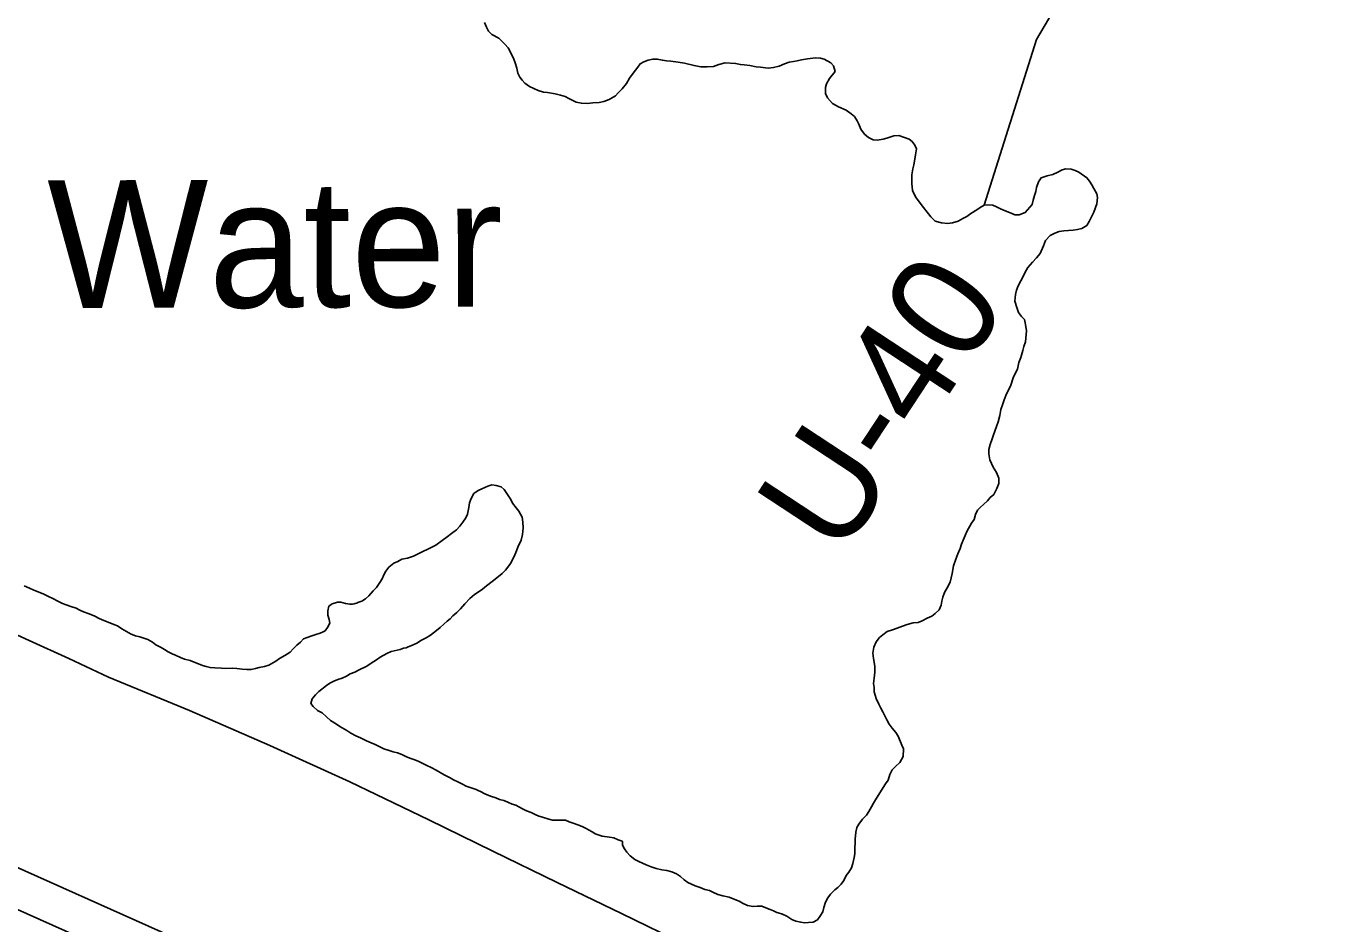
# Model space of a CAD drawing. Extents: x 3180038 to 3217926, y 922069 to 947485.
# Drawn here: x 3202737 to 3203764, y 929731 to 930434 of the extents above; entities that cross this region are included whole.
import ezdxf

# ---------------------------------------------------------------- set-up
doc = ezdxf.new("R2010")
doc.units = 0
for name, color, linetype in [('V-LEVE-TOET', 7, 'Continuous'), ('V-RIVR-IDEN', 7, 'Continuous'), ('V-RIVR-RANG-IDEN', 7, 'Continuous'), ('V-SURV-LINE', 7, 'Continuous'), ('V-TOPO-SHOR', 7, 'Continuous')]:
    doc.layers.add(name, color=color, linetype=linetype)

msp = doc.modelspace()

# ---------------------------------------------------------------- linework, layer by layer
at = {"layer": 'V-LEVE-TOET'}
msp.add_lwpolyline([(3203253, 929715), (3203202.7, 929739.4), (3203152.3, 929763.8), (3203102, 929788.3), (3203051.7, 929812.7), (3202989.8, 929842.5), (3202927.4, 929871.1), (3202864.5, 929898.5), (3202801, 929924.6), (3202770, 929939), (3202738.9, 929953.2), (3202707.7, 929967.2)], dxfattribs=at)
at = {"layer": 'V-SURV-LINE'}
for points in [[(3202254, 929988.1), (3203980.7, 929215.6)], [(3203968.4, 929188.3), (3202241.8, 929960.7)]]:
    msp.add_lwpolyline(points, dxfattribs=at)
at = {"layer": 'V-TOPO-SHOR'}
for points in [[(3203486.5, 930294.1), (3203527.4, 930424), (3203581.4, 930515.2), (3203591.6, 930552.4), (3203584.8, 930576), (3203595, 930606.4), (3203601.7, 930636.8), (3203608.5, 930677.3), (3203632.1, 930741.5), (3203659.1, 930795.6), (3203682.8, 930836.1), (3203689.5, 930863.1), (3203706.3, 930885)], [(3203095.4, 930437.3), (3203096.8, 930433.5), (3203098.4, 930430.5), (3203101, 930427.8), (3203106.6, 930424.8), (3203109, 930422.7), (3203111.2, 930420.3), (3203113.8, 930417.3), (3203116, 930413.4), (3203118.4, 930408.6), (3203119.4, 930405.6), (3203120.6, 930401.3), (3203121.4, 930397.5), (3203123, 930394.5), (3203124.8, 930392), (3203127, 930389.8), (3203130.6, 930387.2), (3203134, 930385.6), (3203137.4, 930383.9), (3203141.5, 930382.7), (3203144.7, 930382.3), (3203150.7, 930381.2), (3203154.9, 930380.4), (3203158.6, 930379.2), (3203161.4, 930377.8), (3203167.2, 930374.7), (3203171.2, 930373.9), (3203176.1, 930373.7), (3203180.1, 930374.2), (3203185.1, 930374.6), (3203188.8, 930375.2), (3203193, 930377), (3203197.9, 930379.8), (3203199.9, 930382.2), (3203203.1, 930385.2), (3203206.4, 930389.4), (3203209, 930393.6), (3203211.8, 930397.4), (3203215.5, 930402.3), (3203217.1, 930404.9), (3203220.1, 930406.5), (3203223.4, 930407.7), (3203227.2, 930408.6), (3203230.6, 930408.6), (3203234.7, 930407.6), (3203237.9, 930407.2), (3203241.3, 930407), (3203246.9, 930406.1), (3203252, 930405.3), (3203259.4, 930403.4), (3203264.8, 930402.6), (3203269.7, 930402.4), (3203274.7, 930402.8), (3203278.8, 930404.2), (3203283.8, 930405.5), (3203291.9, 930405.1), (3203295.7, 930404.3), (3203298.7, 930404), (3203303.1, 930403.4)], [(3203303.1, 930403.4), (3203308, 930402.6), (3203311.4, 930402.2), (3203317.4, 930401.5), (3203321.6, 930401.9), (3203326.1, 930403.1), (3203330.3, 930404.7), (3203334, 930406.1), (3203337.2, 930406.7), (3203340.2, 930407.3), (3203343.6, 930408), (3203348.3, 930408.8), (3203354.5, 930409.4), (3203358.3, 930409.2), (3203361.4, 930408.4), (3203366.6, 930405.7), (3203368.6, 930403.3), (3203369.8, 930398.8), (3203365.5, 930393.4), (3203363.1, 930389.2), (3203362.3, 930386.2), (3203362.4, 930381.6), (3203364, 930378.1), (3203367.8, 930373.7), (3203372.5, 930371.2), (3203378.5, 930368.6), (3203382.5, 930365.7), (3203384.9, 930363.5), (3203387.1, 930360.3), (3203388.3, 930357.5), (3203389.9, 930353.6), (3203392.9, 930349.8), (3203395.9, 930347.1), (3203399.7, 930345.3), (3203402.7, 930345.1), (3203407.4, 930345.7), (3203410.4, 930346.7), (3203415.9, 930348.5), (3203419.7, 930348.6), (3203427.9, 930345.8), (3203430.3, 930343.9), (3203432.3, 930341.1), (3203433.5, 930338.3), (3203432.9, 930333.5), (3203432.1, 930328.6), (3203431.6, 930325.6), (3203430.8, 930322.6), (3203429.8, 930318), (3203429.8, 930314.9), (3203429.8, 930311.1), (3203430.5, 930305.5), (3203432.9, 930300.6), (3203436.5, 930295.8), (3203439.1, 930292.3), (3203441.9, 930288.7), (3203444.7, 930284.9), (3203448.3, 930281.6), (3203453.2, 930280.4), (3203458, 930279.7), (3203461.8, 930280.3), (3203466.1, 930281.7), (3203469.9, 930283.7), (3203472.9, 930285.3), (3203476, 930287.5), (3203480.8, 930290.5), (3203483.4, 930292.3), (3203486.5, 930294.1), (3203489.5, 930294.5), (3203493.3, 930294.1), (3203496.1, 930292.8), (3203496.2, 930292.8)], [(3203496.2, 930292.8), (3203499.4, 930291.4), (3203503, 930289.8), (3203507.6, 930288), (3203510.6, 930286.5), (3203514, 930286.5), (3203518.7, 930288.3), (3203524.2, 930294.7), (3203524.8, 930298.1), (3203526, 930301.8), (3203527, 930304.8), (3203527.4, 930308), (3203529.1, 930312.4), (3203531.1, 930315.6), (3203536, 930317.2), (3203540.4, 930318.2), (3203544.2, 930320), (3203547.5, 930321.8), (3203550.5, 930322.6), (3203554.7, 930322.4), (3203557.9, 930321.3), (3203560.7, 930320.1), (3203567, 930315.6), (3203569, 930313), (3203570.8, 930310), (3203572.4, 930307.2), (3203574.8, 930303.1), (3203575.3, 930300.1), (3203574.7, 930295.3), (3203572.3, 930288.6), (3203570.2, 930284.6), (3203568.8, 930281.4), (3203566.8, 930278.2), (3203563.1, 930275.8), (3203559.5, 930275), (3203556.3, 930274.6), (3203549, 930274), (3203545.2, 930273.5), (3203541.8, 930272.3), (3203538.3, 930270.5), (3203534.5, 930266.5), (3203532.9, 930262.4), (3203530.4, 930256.4), (3203527.6, 930253), (3203524.5, 930249.4), (3203520.7, 930245.2), (3203518.6, 930241.6), (3203517.2, 930238.4), (3203515.2, 930234.9), (3203513.1, 930230.9), (3203511.9, 930227.5), (3203511.1, 930224.1), (3203510.5, 930219), (3203512.1, 930214), (3203513.4, 930210), (3203515.8, 930206.9), (3203518.1, 930204.7), (3203518.8, 930200.7), (3203519.6, 930195.8), (3203519, 930187.2), (3203517.7, 930183.4), (3203516.7, 930180.3), (3203515.3, 930174.9), (3203513.8, 930170.9), (3203512.6, 930165.7), (3203509.6, 930159.8), (3203507.3, 930153.2), (3203505.7, 930149.2), (3203504.1, 930146.4), (3203502.2, 930141.7), (3203500.8, 930137.7), (3203499.6, 930134.1), (3203498.7, 930129.3), (3203497.5, 930124.4), (3203496.3, 930120.8), (3203493.8, 930114.2), (3203492.8, 930111.2), (3203491.2, 930106.7), (3203490.3, 930102.9), (3203490.3, 930099.5), (3203491.1, 930094.7), (3203493.5, 930089), (3203496.3, 930084.8), (3203497.9, 930080.3), (3203497.9, 930076.3), (3203496.4, 930072.3), (3203494, 930067.6), (3203491.3, 930065.2), (3203489.1, 930062.6), (3203486.1, 930059.8), (3203483.7, 930057.6), (3203481.4, 930055.4), (3203479.8, 930052), (3203478.6, 930048), (3203476.5, 930045), (3203473.1, 930038.7), (3203471.7, 930035.5), (3203470.2, 930031.7), (3203468.8, 930028.7), (3203467.8, 930025.3), (3203465.9, 930021.1)], [(3203097, 929996), (3203101.4, 929999.4), (3203106.3, 930003.4), (3203109.1, 930005.8), (3203111.7, 930008.2), (3203113.6, 930010.6), (3203115.6, 930013.4), (3203118.7, 930019), (3203120.3, 930023.4), (3203121.5, 930026.2), (3203124, 930031.7), (3203125, 930036.3), (3203125.6, 930041.5), (3203125.4, 930045.8), (3203124.9, 930049.8), (3203122.3, 930054.6), (3203120.1, 930057.1), (3203117.3, 930060.9), (3203115.9, 930063.7), (3203113.3, 930067.6), (3203110.7, 930071.6), (3203108.3, 930073.5), (3203104.4, 930074.7), (3203101, 930075.1), (3203098, 930074.1), (3203093.3, 930072.1), (3203090.5, 930070.7), (3203087.1, 930068.3), (3203084.8, 930064.3), (3203083.6, 930061.1), (3203083, 930057.5), (3203082, 930052.2), (3203080.7, 930049.4), (3203078.3, 930046), (3203076.1, 930042.8), (3203073.4, 930040), (3203069.6, 930037), (3203066.2, 930034.4), (3203062.1, 930031.6), (3203057.3, 930027.8), (3203054, 930026.2), (3203051, 930024.8), (3203047.2, 930023), (3203042.9, 930020.8), (3203039.7, 930019.2), (3203035, 930017.8), (3203030.6, 930016.8), (3203027.4, 930015.2), (3203024.3, 930013.9), (3203020.5, 930010.6), (3203018.1, 930007.4), (3203016.6, 930004.6), (3203015.2, 930001.6), (3203013.4, 929998.6), (3203010.8, 929994.6), (3203008.3, 929992.2), (3203004.9, 929988.2), (3203002.2, 929985.8), (3202999.4, 929984), (3202996.2, 929983), (3202995.8, 929982.8), (3202993.2, 929982), (3202992, 929981.8), (3202989.9, 929981.8), (3202986.9, 929982.2), (3202986.5, 929982.2), (3202982.9, 929983.2), (3202980.3, 929983.3), (3202976, 929981.9), (3202975.4, 929981.5), (3202973.6, 929980.1), (3202972.8, 929976.4), (3202972.6, 929973), (3202973.8, 929969.8), (3202974.2, 929966.8), (3202972.5, 929963.4), (3202970.5, 929960.9), (3202969.1, 929960.1), (3202966.7, 929959), (3202963.4, 929958), (3202962.6, 929957.6), (3202960.2, 929957), (3202956.6, 929955.6), (3202953.7, 929954.4), (3202951.3, 929951.8), (3202948.5, 929949.6), (3202945.6, 929946.6), (3202943.2, 929944), (3202939, 929941.4), (3202934.9, 929939.2), (3202931.9, 929937), (3202926.6, 929933.8), (3202923.2, 929932.8), (3202919, 929932), (3202916, 929931.4), (3202912.7, 929930.6), (3202909.3, 929930.4), (3202905.5, 929930.9), (3202901.5, 929931.3), (3202897.8, 929931.5), (3202892.6, 929931.3)], [(3203465.9, 930021.1), (3203464.3, 930016.8), (3203462.5, 930011.6), (3203461.6, 930005.8), (3203459.8, 929998.9), (3203457.5, 929994.5), (3203455.5, 929990.9), (3203454.3, 929987.1), (3203453.5, 929983.9), (3203452.8, 929980.8), (3203451.2, 929977.2), (3203448.2, 929974.4), (3203445.6, 929972.4), (3203441.9, 929970.6), (3203437.9, 929968.6), (3203434.8, 929967.4), (3203431, 929967), (3203426.2, 929965.7), (3203422.5, 929964.5), (3203418.5, 929962.9), (3203414.7, 929961.7), (3203410.6, 929960.3), (3203407.2, 929957.7), (3203404.6, 929955.5), (3203401.9, 929952.1), (3203400.1, 929947.9), (3203399.3, 929943.2), (3203399.9, 929939.2), (3203401, 929933), (3203401, 929928.3), (3203400.4, 929923.7), (3203400, 929919.5), (3203400.3, 929916.4), (3203400.3, 929913), (3203402.1, 929907.8), (3203404.1, 929903.3), (3203405.7, 929900.3), (3203407.3, 929897.3), (3203409.1, 929893.8), (3203410.3, 929891), (3203412.1, 929887.6), (3203414.5, 929884.7), (3203417.5, 929881.3), (3203419.1, 929878.3), (3203422.1, 929871.2)], [(3202892.6, 929931.3), (3202889.4, 929931.5), (3202884.1, 929931.8), (3202880.5, 929932), (3202877.5, 929932.8), (3202874.5, 929933.6), (3202871.5, 929934.9), (3202868, 929936.3), (3202864.8, 929937.5), (3202860.6, 929938.7), (3202857.4, 929940), (3202854, 929941.4), (3202850.7, 929942.8), (3202847.7, 929944.3), (3202844.7, 929946.1), (3202842.1, 929947.7), (3202838.1, 929949.9), (3202835.5, 929952), (3202831.9, 929954), (3202828.6, 929955), (3202825.4, 929956.1), (3202822.2, 929956.9), (3202818.8, 929958.3), (3202815.2, 929960.3), (3202811.4, 929962.4), (3202808, 929964.6), (3202805.1, 929965.8), (3202800.7, 929967.7), (3202797.3, 929968.9), (3202793.7, 929970.5), (3202790.3, 929972.3), (3202785.8, 929974.2), (3202781.4, 929975.8), (3202778.6, 929977), (3202775.6, 929978.5), (3202771.4, 929979.9), (3202767.9, 929981.1), (3202764.9, 929982.3), (3202761.3, 929984), (3202757.3, 929986.2), (3202753.9, 929987.8), (3202749.9, 929989.7), (3202742.4, 929992.7), (3202739, 929994.2), (3202735, 929996)], [(3203158.7, 929812.5), (3203155.3, 929812.5), (3203148.6, 929812.6), (3203145.6, 929813.2), (3203140.8, 929814.8), (3203137.8, 929815.7), (3203134.9, 929816.9), (3203131.9, 929818.5), (3203128.3, 929819.9), (3203125.1, 929821.4), (3203119.9, 929824.2), (3203116.9, 929825), (3203113.6, 929826.5), (3203110.4, 929827.9), (3203107.2, 929828.7), (3203104.2, 929829.9), (3203100, 929831.2), (3203095.7, 929833.2), (3203092.1, 929835), (3203090.3, 929835.8), (3203088.7, 929836.5), (3203085.7, 929837.5), (3203080.9, 929839.1), (3203078.1, 929840.7), (3203074.6, 929842.6), (3203071.2, 929844.2), (3203068.6, 929845.8), (3203063.8, 929848.1), (3203060.6, 929849.9), (3203057.4, 929851.7), (3203053.7, 929853.8), (3203050.3, 929855.4), (3203046.5, 929857.2), (3203043.3, 929858.6), (3203039.9, 929860.1), (3203036.9, 929861.1), (3203033.8, 929862.5), (3203030.6, 929863.9), (3203027.2, 929865.2), (3203023.8, 929866), (3203020.8, 929867), (3203016.6, 929868.5), (3203013.5, 929869.9), (3203009.7, 929871.9), (3203006.7, 929873.1), (3203003.1, 929874.6), (3202998.3, 929877), (3202994.6, 929878.6), (3202990.8, 929880.7), (3202987.6, 929882.7), (3202982.2, 929885.8), (3202979.4, 929887.8), (3202974.8, 929890.6), (3202971.6, 929893.5), (3202968.2, 929896.5), (3202964.7, 929898.5), (3202961.3, 929901.6), (3202959.5, 929904), (3202960.4, 929907.6), (3202963, 929910.6), (3202965.6, 929913.4), (3202971.7, 929918), (3202974.3, 929919.8), (3202977.3, 929921.4), (3202980.6, 929922.6), (3202983.8, 929923.6), (3202987.2, 929925.2), (3202990.1, 929927), (3202993.9, 929928.4), (3202997.3, 929930.2), (3203003.2, 929933.2), (3203006.6, 929935.6), (3203010.7, 929938.2), (3203013.7, 929940.2), (3203019, 929943), (3203022.4, 929944.6), (3203029.2, 929946.3), (3203031.9, 929947.1), (3203033.9, 929947.5), (3203035.7, 929948.3), (3203038.9, 929949.7), (3203042.8, 929951.5), (3203045.6, 929953.1), (3203049.6, 929955.3), (3203053.1, 929957.3), (3203055.5, 929959.1), (3203057.9, 929961.1), (3203060.6, 929963.5), (3203063.6, 929965.9), (3203066, 929968.3), (3203068.4, 929970.1), (3203068.4, 929970.3), (3203070.5, 929972.5), (3203073.7, 929975.1), (3203076.5, 929977.9), (3203080, 929981.9), (3203083.8, 929986.2), (3203087.5, 929989.2), (3203090.5, 929991.2), (3203093.9, 929993.4), (3203097, 929996)], [(3203422.1, 929871.2), (3203423.5, 929868.4), (3203423.2, 929862.5), (3203420.4, 929857.7), (3203417.1, 929854.5), (3203414.5, 929851.9), (3203412.7, 929848.3), (3203411.5, 929843.9), (3203409.4, 929840.9), (3203406.2, 929836), (3203404.1, 929832.6), (3203402.3, 929829.8), (3203399.9, 929825.8), (3203398.3, 929823), (3203396.2, 929819.4), (3203394.4, 929816.4), (3203391.4, 929813.2), (3203388.5, 929809.3), (3203386.9, 929806.7), (3203386.1, 929803.1), (3203385.6, 929797.7), (3203385.6, 929794.6), (3203385.4, 929791), (3203385.2, 929786.2), (3203384.8, 929783.2), (3203383.7, 929778.7), (3203382.7, 929775.3), (3203380.5, 929771.9), (3203378.6, 929769.1), (3203376.6, 929765.3), (3203374.6, 929762.3), (3203372.1, 929759.9), (3203369.7, 929757.9), (3203366.3, 929754.5), (3203364.2, 929751.6), (3203362.4, 929748.2), (3203361, 929744.2), (3203360.2, 929740.8), (3203357.9, 929737), (3203356.1, 929734.6), (3203352.7, 929732.6), (3203349, 929732.4), (3203346, 929732.2), (3203343, 929732.6), (3203339, 929733.4), (3203336, 929734.7), (3203332.1, 929737.3), (3203328.7, 929738.9), (3203325.3, 929740), (3203324.3, 929740.2), (3203321.7, 929741.4), (3203318.9, 929742.6), (3203315.7, 929744), (3203312.4, 929745.1), (3203308.8, 929745.3), (3203305.6, 929744.9), (3203301.2, 929745.7), (3203297.3, 929747.4), (3203294.7, 929749.2), (3203290.1, 929751), (3203286.9, 929752.2), (3203281.9, 929753.3), (3203278, 929754.3), (3203274.2, 929756.1), (3203271.4, 929757.4), (3203267.8, 929758.2), (3203264.2, 929759.8), (3203260.4, 929761), (3203254.5, 929763.7), (3203251.7, 929765.9), (3203248.7, 929768.4), (3203245.7, 929770.4), (3203242.1, 929772), (3203238.1, 929773), (3203234.2, 929773.7), (3203229.8, 929774.7), (3203225.8, 929775.9), (3203222, 929777.6), (3203219.1, 929778.8), (3203216.3, 929780.2), (3203213.1, 929781.8), (3203209.3, 929784.7), (3203206.9, 929787.5), (3203204.9, 929790.1), (3203203.5, 929793), (3203203.3, 929795.8), (3203203.1, 929796), (3203199.9, 929797.2), (3203196.7, 929798.8), (3203193.3, 929799.1), (3203187.6, 929799.9), (3203183.6, 929801.3), (3203182, 929801.9), (3203180.2, 929803.2), (3203176.2, 929805.2), (3203175.4, 929805.8), (3203171.8, 929807.6), (3203168.3, 929808.9), (3203164.9, 929810.1), (3203161.7, 929811.3), (3203158.7, 929812.5)]]:
    msp.add_lwpolyline(points, dxfattribs=at)

# ---------------------------------------------------------------- texts
at = {"layer": 'V-RIVR-IDEN'}
msp.add_text('Water', height=100, rotation=0.2034, dxfattribs=at).set_placement((3202753.3, 930213.5))
at = {"layer": 'V-RIVR-RANG-IDEN'}
msp.add_text('U-40', height=83, rotation=56.6523, dxfattribs=at).set_placement((3203374, 930016.6))

doc.saveas('drawing.dxf')
